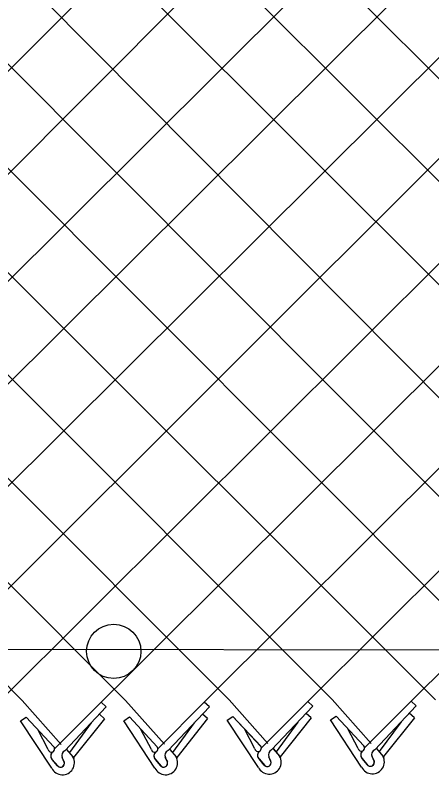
# Model space of a CAD drawing. Extents: x 0 to 2.85, y -0.1 to 1.83.
# Drawn here: x 0.782 to 0.8145, y 0.8084 to 0.8677 of the extents above; entities that cross this region are included whole.
import ezdxf

# ---------------------------------------------------------------- set-up
doc = ezdxf.new("R2010")
doc.units = 0
doc.layers.add('sb_Chainlink Fence', color=7, linetype='Continuous')
doc.layers.add('sb_Existing Structural Steel', color=7, linetype='Continuous')

msp = doc.modelspace()

# ---------------------------------------------------------------- linework, layer by layer
at = {"layer": 'sb_Chainlink Fence'}
for p, q in [((0.7725555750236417, 0.8140881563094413), (0.8834180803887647, 0.9248610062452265)), ((0.7323090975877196, 0.814028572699), (0.8401446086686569, 0.9223627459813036)), ((0.7403658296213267, 0.8140733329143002), (0.8481986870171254, 0.9224211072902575)), ((0.7484186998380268, 0.8140790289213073), (0.8559654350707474, 0.921238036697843)), ((0.7564478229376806, 0.8140843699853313), (0.8640222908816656, 0.9212350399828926)), ((0.7645013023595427, 0.8141047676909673), (0.8720750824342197, 0.921271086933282)), ((0.7806179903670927, 0.814028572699), (0.8882067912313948, 0.9212865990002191)), ((0.7868610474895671, 0.8122519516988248), (0.8962608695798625, 0.9213449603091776)), ((0.7967275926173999, 0.8140790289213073), (0.9043228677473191, 0.9214463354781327)), ((0.8048056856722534, 0.8141267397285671), (0.9123797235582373, 0.921443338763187)), ((0.8128591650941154, 0.8141471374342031), (0.9204325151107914, 0.9214793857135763)), ((0.6764502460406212, 0.9205489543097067), (0.7825307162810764, 0.8142003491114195)), ((0.684507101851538, 0.9205459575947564), (0.7905835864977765, 0.8142060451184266)), ((0.6925598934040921, 0.9205820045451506), (0.79866167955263, 0.8142537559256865)), ((0.7005889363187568, 0.9206182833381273), (0.806715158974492, 0.8142741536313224)), ((0.716696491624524, 0.9206979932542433), (0.8228318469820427, 0.8141979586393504)), ((0.724758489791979, 0.9207993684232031), (0.830888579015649, 0.8142427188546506)), ((0.7328153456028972, 0.9207963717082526), (0.8396482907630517, 0.8130429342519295)), ((0.7408681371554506, 0.9208324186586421), (0.8473998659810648, 0.8143462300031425)), ((0.7489463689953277, 0.9208265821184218), (0.8554541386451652, 0.8143296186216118)), ((0.7569998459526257, 0.9208479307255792), (0.8635165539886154, 0.8142700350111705)), ((0.7137466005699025, 0.9153124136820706), (0.8147694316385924, 0.8142575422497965)), ((0.7825307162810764, 0.8142003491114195), (0.7855660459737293, 0.8107826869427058)), ((0.7905835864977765, 0.8142060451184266), (0.7936189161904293, 0.810788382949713)), ((0.79866167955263, 0.8142537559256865), (0.8016970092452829, 0.8108360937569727)), ((0.806715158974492, 0.8142741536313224), (0.8097504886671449, 0.8108564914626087)), ((0.809231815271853, 0.8105043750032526), (0.8128591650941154, 0.8141471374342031)), ((0.8132549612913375, 0.8137884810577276), (0.8128591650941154, 0.8141471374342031)), ((0.7850473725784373, 0.8104305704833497), (0.7886747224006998, 0.8140733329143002)), ((0.7858450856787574, 0.8102880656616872), (0.7890705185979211, 0.8137146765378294)), ((0.7890705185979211, 0.8137146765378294), (0.7886747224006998, 0.8140733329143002)), ((0.7931002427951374, 0.8104362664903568), (0.7967275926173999, 0.8140790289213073)), ((0.793897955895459, 0.8102937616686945), (0.797123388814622, 0.8137203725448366)), ((0.797123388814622, 0.8137203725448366), (0.7967275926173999, 0.8140790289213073)), ((0.8011783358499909, 0.8104839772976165), (0.8048056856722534, 0.8141267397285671)), ((0.8019760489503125, 0.8103414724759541), (0.8052014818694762, 0.8137680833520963)), ((0.8052014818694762, 0.8137680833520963), (0.8048056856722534, 0.8141267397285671)), ((0.8100295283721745, 0.8103618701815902), (0.8132549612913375, 0.8137884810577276)), ((0.788936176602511, 0.8127886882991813), (0.7885403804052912, 0.8131473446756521)), ((0.7969890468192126, 0.8127943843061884), (0.7965932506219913, 0.8131530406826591)), ((0.7985176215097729, 0.8126661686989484), (0.7989635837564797, 0.8129708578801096)), ((0.7989635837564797, 0.8129708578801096), (0.8011195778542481, 0.8106472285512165)), ((0.7989635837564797, 0.8129708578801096), (0.8011333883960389, 0.8106334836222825)), ((0.8050671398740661, 0.8128420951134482), (0.8046713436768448, 0.8132007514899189)), ((0.8065711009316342, 0.8126865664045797), (0.807017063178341, 0.8129912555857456)), ((0.807017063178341, 0.8129912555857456), (0.8091730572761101, 0.8106676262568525)), ((0.807017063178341, 0.8129912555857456), (0.8091868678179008, 0.8106538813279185)), ((0.8131206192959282, 0.8128624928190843), (0.8127248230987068, 0.813221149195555)), ((0.7823866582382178, 0.8126127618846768), (0.7828326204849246, 0.8129174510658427)), ((0.7848231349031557, 0.8089238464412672), (0.7823866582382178, 0.8126127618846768)), ((0.7828326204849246, 0.8129174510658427), (0.7849886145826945, 0.8105938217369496)), ((0.7828326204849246, 0.8129174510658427), (0.7850024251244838, 0.8105800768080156)), ((0.7878971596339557, 0.8124566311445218), (0.7862000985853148, 0.8101466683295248)), ((0.788936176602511, 0.8127886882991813), (0.786523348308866, 0.8097539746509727)), ((0.7904395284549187, 0.8126184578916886), (0.7908854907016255, 0.8129231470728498)), ((0.7928760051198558, 0.8089295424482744), (0.7904395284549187, 0.8126184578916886)), ((0.7908854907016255, 0.8129231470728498), (0.7930414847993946, 0.8105995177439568)), ((0.7908854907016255, 0.8129231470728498), (0.7930552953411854, 0.8105857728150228)), ((0.7959500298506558, 0.8124623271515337), (0.7942529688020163, 0.8101523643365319)), ((0.7969890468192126, 0.8127943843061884), (0.7945762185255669, 0.8097596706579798)), ((0.8009540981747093, 0.8089772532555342), (0.7985176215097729, 0.8126661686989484)), ((0.8040281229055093, 0.8125100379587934), (0.8023310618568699, 0.8102000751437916)), ((0.8050671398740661, 0.8128420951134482), (0.8026543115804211, 0.8098073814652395)), ((0.8090075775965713, 0.8089976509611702), (0.8065711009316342, 0.8126865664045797)), ((0.8120816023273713, 0.8125304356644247), (0.8103845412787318, 0.8102204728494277)), ((0.8131206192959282, 0.8128624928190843), (0.8107077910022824, 0.8098277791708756)), ((0.7845457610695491, 0.8103793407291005), (0.7837341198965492, 0.8119308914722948)), ((0.7925986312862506, 0.8103850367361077), (0.7917869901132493, 0.811936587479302)), ((0.8006767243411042, 0.8104327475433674), (0.7998650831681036, 0.8119842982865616)), ((0.8087302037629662, 0.8104531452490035), (0.8079185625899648, 0.8120046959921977)), ((0.7859802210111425, 0.8103835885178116), (0.7864754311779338, 0.8097973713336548)), ((0.7859867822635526, 0.8103746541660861), (0.7864779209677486, 0.809795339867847)), ((0.7940330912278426, 0.8103892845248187), (0.7945283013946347, 0.809803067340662)), ((0.7940396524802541, 0.8103803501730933), (0.7945307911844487, 0.809801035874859)), ((0.8021111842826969, 0.8104369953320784), (0.8026063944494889, 0.8098507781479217)), ((0.8021177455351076, 0.810428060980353), (0.8026088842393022, 0.8098487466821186)), ((0.8101646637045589, 0.8104573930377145), (0.810659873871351, 0.8098711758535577)), ((0.8101712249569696, 0.810448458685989), (0.8106623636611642, 0.8098691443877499)), ((0.7852747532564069, 0.8091088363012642), (0.7848707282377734, 0.8095926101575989)), ((0.7848707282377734, 0.8095926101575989), (0.7853158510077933, 0.8090655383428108)), ((0.7857968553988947, 0.8093943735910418), (0.7856333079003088, 0.8097486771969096)), ((0.7856339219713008, 0.8097361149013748), (0.7857965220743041, 0.8094024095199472)), ((0.7864754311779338, 0.8097973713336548), (0.7865118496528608, 0.8097292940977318)), ((0.7865118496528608, 0.8097292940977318), (0.7865428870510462, 0.8096564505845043)), ((0.793327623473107, 0.8091145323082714), (0.7929235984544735, 0.809598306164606)), ((0.7929235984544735, 0.809598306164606), (0.7933687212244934, 0.8090712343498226)), ((0.7938497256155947, 0.8094000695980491), (0.7936861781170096, 0.8097543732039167)), ((0.7936867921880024, 0.8097418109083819), (0.7938493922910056, 0.8094081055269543)), ((0.7945283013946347, 0.809803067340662), (0.7945647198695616, 0.8097349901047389)), ((0.7945647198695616, 0.8097349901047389), (0.7945957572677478, 0.8096621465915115)), ((0.8014057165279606, 0.8091622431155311), (0.801001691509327, 0.8096460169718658)), ((0.801001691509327, 0.8096460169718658), (0.8014468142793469, 0.8091189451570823)), ((0.8019278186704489, 0.8094477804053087), (0.8017642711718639, 0.8098020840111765)), ((0.8017648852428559, 0.8097895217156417), (0.8019274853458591, 0.809455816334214)), ((0.8026063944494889, 0.8098507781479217), (0.8026428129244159, 0.8097827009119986)), ((0.8026428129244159, 0.8097827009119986), (0.8026738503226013, 0.8097098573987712)), ((0.8094591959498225, 0.8091826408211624), (0.809055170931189, 0.8096664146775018)), ((0.809055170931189, 0.8096664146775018), (0.8095002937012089, 0.8091393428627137)), ((0.8099812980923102, 0.8094681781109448), (0.8098177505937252, 0.8098224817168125)), ((0.8098183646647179, 0.8098099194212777), (0.8099809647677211, 0.80947621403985)), ((0.810659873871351, 0.8098711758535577), (0.8106962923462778, 0.8098030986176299)), ((0.8106962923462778, 0.8098030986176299), (0.8107273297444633, 0.8097302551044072))]:
    msp.add_line(p, q, dxfattribs=at)
for centre, radius, start, end in [((0.7847977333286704, 0.8104234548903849), 0.00025580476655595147, 189.9304409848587, 40.97853800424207), ((0.7928506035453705, 0.810429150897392), 0.00025580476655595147, 189.9304409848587, 40.97853800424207), ((0.8009286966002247, 0.8104768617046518), 0.00025580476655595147, 189.9304409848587, 40.97853800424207), ((0.808982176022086, 0.8104972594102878), 0.00025580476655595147, 189.9304409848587, 40.97853800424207), ((0.7851301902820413, 0.8098759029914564), 0.0003843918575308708, 126.9947472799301, 219.79833989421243), ((0.7851406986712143, 0.8098754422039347), 0.0003909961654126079, 127.7656421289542, 226.33281459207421), ((0.7860210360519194, 0.8099080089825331), 0.00041880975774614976, 114.84216649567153, 203.51671506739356), ((0.7931830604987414, 0.8098815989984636), 0.0003843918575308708, 126.9947472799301, 219.79833989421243), ((0.7931935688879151, 0.8098811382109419), 0.0003909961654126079, 127.7656421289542, 226.33281459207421), ((0.7940739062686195, 0.8099137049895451), 0.00041880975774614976, 114.84216649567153, 203.51671506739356), ((0.8012611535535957, 0.8099293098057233), 0.0003843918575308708, 126.9947472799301, 219.79833989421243), ((0.8012716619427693, 0.8099288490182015), 0.0003909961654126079, 127.7656421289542, 226.33281459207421), ((0.802151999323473, 0.8099614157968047), 0.00041880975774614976, 114.84216649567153, 203.51671506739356), ((0.809314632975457, 0.8099497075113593), 0.0003843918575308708, 126.9947472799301, 219.79833989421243), ((0.8093251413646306, 0.8099492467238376), 0.0003909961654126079, 127.7656421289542, 226.33281459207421), ((0.8102054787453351, 0.809981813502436), 0.00041880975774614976, 114.84216649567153, 203.51671506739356), ((0.7856615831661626, 0.8093386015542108), 0.0009354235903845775, 206.32021657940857, 29.22686940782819), ((0.7855075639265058, 0.8093032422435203), 0.00030330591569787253, 219.86319118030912, 17.48524419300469), ((0.7855086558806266, 0.8093017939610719), 0.00030494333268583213, 230.78260140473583, 19.265642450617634), ((0.7937144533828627, 0.809344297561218), 0.0009354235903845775, 206.32021657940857, 29.22686940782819), ((0.7935604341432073, 0.8093089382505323), 0.00030330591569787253, 219.86319118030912, 17.48524419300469), ((0.7935615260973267, 0.8093074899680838), 0.00030494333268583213, 230.78260140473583, 19.265642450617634), ((0.801792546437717, 0.8093920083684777), 0.0009354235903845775, 206.32021657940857, 29.22686940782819), ((0.8016385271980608, 0.8093566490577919), 0.00030330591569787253, 219.86319118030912, 17.48524419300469), ((0.8016396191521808, 0.8093552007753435), 0.00030494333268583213, 230.78260140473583, 19.265642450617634), ((0.8098460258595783, 0.809412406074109), 0.0009354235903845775, 206.32021657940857, 29.22686940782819), ((0.8096920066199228, 0.8093770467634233), 0.00030330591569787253, 219.86319118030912, 17.48524419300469), ((0.8096930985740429, 0.809375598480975), 0.00030494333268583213, 230.78260140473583, 19.265642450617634)]:
    msp.add_arc(centre, radius, start, end, dxfattribs=at)
at = {"layer": 'sb_Existing Structural Steel'}
msp.add_line((0.3279582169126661, 0.8189246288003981), (1.0977552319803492, 0.8177376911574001), dxfattribs=at)
msp.add_circle((0.7896641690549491, 0.8180439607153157), 0.0021204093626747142, dxfattribs=at)

doc.saveas('drawing.dxf')
